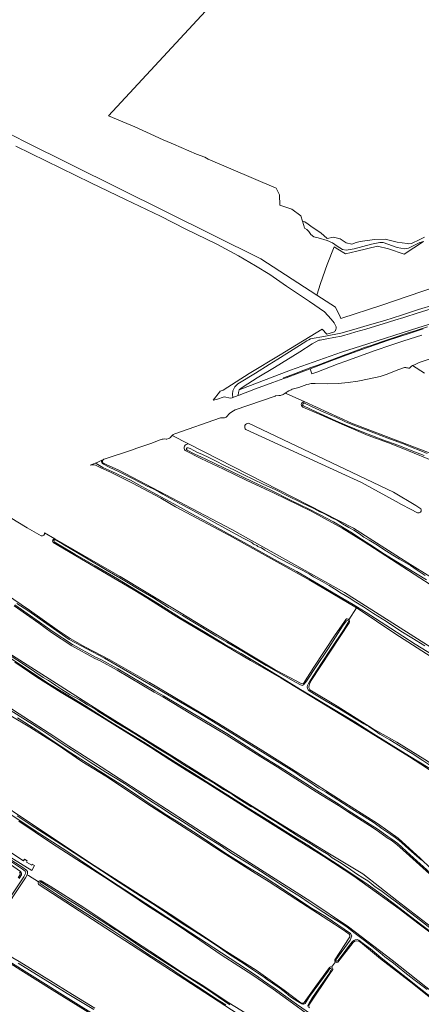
# Model space of a CAD drawing. Header units: metres. Extents: x 149984 to 156489, y 469398 to 478068.
# Tile 837 of 854: x 152143 to 152401, y 475154 to 475786. Entities that reach past the tile are written whole.
import ezdxf

# ---------------------------------------------------------------- set-up
doc = ezdxf.new("R2010")
doc.units = ezdxf.units.M
doc.header["$LTSCALE"] = 0.75
for name, color, linetype, lineweight in [('B-WE-GR-GRAS-GV', 252, 'Continuous', 13), ('B-WE-OG-TERREIN_BEGROEID-GV', 252, 'Continuous', 18), ('B-WE-OG-TERREIN_OEVER-GV', 252, 'Continuous', 18), ('B-WE-OG-WATER-GV', 252, 'Continuous', 18), ('B-WE-OG-WATER_SLOOT-GV', 252, 'Continuous', 18), ('B-WE-OG-WEG-GV', 252, 'Continuous', 18), ('B-WE-VH-GESLOTENVERHARDING_ASFALT-GV', 252, 'Continuous', 18), ('B-WE-VH-GESLOTENVERHARDING_BETON-GV', 252, 'Continuous', 18), ('B-WE-VH-HALFVERHARDING-GV', 252, 'Continuous', 18)]:
    doc.layers.add(name, color=color, linetype=linetype, lineweight=lineweight)

msp = doc.modelspace()

# ---------------------------------------------------------------- linework, layer by layer
at = {"layer": 'B-WE-GR-GRAS-GV', "flags": 128}
for points in [[(152402.228, 475643.782), (152389.753, 475635.641), (152379.831, 475639.16), (152372.688, 475640.748), (152359.415, 475637.685), (152352.05, 475635.985), (152347.312, 475638.919), (152344.945, 475640.384), (152340.425, 475629.025), (152336.144, 475616.864), (152333.714, 475609.371), (152345.7, 475601.589), (152348.663, 475595.437), (152349.14, 475594.446), (152349.827, 475594.668), (152374.951, 475602.795), (152428.779, 475621.169)], [(152406.621, 475600.444), (152398.849, 475598.056), (152389.731, 475595.107), (152383.82, 475593.292), (152376.446, 475590.975), (152371.413, 475589.453), (152365.115, 475587.674), (152358.865, 475585.836), (152354.64, 475584.619), (152351.714, 475583.765), (152349.501, 475583.133), (152344.761, 475582.173), (152340.196, 475581.353), (152335.877, 475580.593), (152335.081, 475580.44), (152330.762, 475578.111), (152322.826, 475572.985), (152306.627, 475563.035), (152295.484, 475556.364), (152286.354, 475550.628), (152284.815, 475549.528), (152284.113, 475548.89), (152283.911, 475548.567), (152316.859, 475561.158), (152349.668, 475572.8), (152366.469, 475578.224), (152394.515, 475587.087), (152435.525, 475599.92)], [(152426.645, 475574.073), (152426.342, 475573.632), (152425.935, 475573.355), (152425.638, 475573.271), (152425.168, 475573.268), (152424.725, 475573.332), (152424.476, 475573.373), (152423.84, 475573.473), (152423.319, 475573.537), (152419.925, 475572.666), (152413.318, 475570.599), (152406.579, 475568.561), (152399.576, 475566.08), (152396.485, 475564.778), (152395.292, 475564.276), (152402.964, 475559.351)], [(152395.292, 475564.276), (152394.51, 475563.775), (152394.162, 475563.492), (152393.752, 475563.047), (152393.448, 475562.753), (152393.198, 475562.609), (152392.864, 475562.535), (152392.554, 475562.547), (152391.932, 475562.684), (152391.394, 475562.83), (152391.003, 475562.894), (152390.11, 475562.883), (152385.833, 475561.447), (152379.022, 475558.757), (152374.455, 475557.285), (152367.455, 475555.792), (152360.011, 475554.221), (152353.911, 475553.256), (152347.482, 475552.732), (152340.408, 475552.581), (152332.636, 475552.612), (152331.471, 475552.627), (152330.108, 475552.617), (152329.146, 475552.52), (152328.524, 475552.358), (152327.293, 475551.967), (152322.128, 475550.221), (152317.935, 475549.02), (152317.172, 475548.713), (152315.789, 475548.064), (152314.764, 475547.425), (152314.019, 475546.939), (152314.009, 475546.931), (152313.959, 475546.234), (152325.939, 475540.847), (152356.028, 475527.316), (152408.151, 475507.34)], [(152402.964, 475559.351), (152395.292, 475564.276)], [(152325.939, 475540.847), (152313.959, 475546.234), (152314.009, 475546.931), (152313.265, 475546.361), (152312.672, 475545.956), (152312.208, 475545.664), (152311.652, 475545.409), (152310.813, 475545.23), (152310.294, 475545.087), (152309.288, 475544.908), (152307.127, 475544.741), (152306.947, 475544.654), (152281.339, 475535.691), (152279.053, 475534.456), (152277.691, 475533.375), (152277.192, 475532.907), (152276.804, 475532.491), (152276.531, 475532.138), (152276.183, 475531.703), (152275.93, 475531.413), (152275.475, 475531.072), (152274.979, 475530.851), (152274.446, 475530.698), (152273.695, 475530.677), (152271.867, 475530.572), (152242.535, 475520.428), (152241.54, 475519.9), (152240.923, 475519.415), (152240.763, 475519.262), (152251.272, 475513.895), (152357.333, 475459.732), (152392.143, 475437.522), (152407.384, 475428.129)], [(152573.039, 475394.432), (152566.999, 475399.036), (152492.297, 475450.308), (152413.035, 475501.13), (152388.004, 475511.399), (152379.72, 475514.545), (152366.734, 475519.367), (152351.217, 475525.877), (152334.728, 475533.219), (152324.81, 475537.599)], [(152289.787, 475527.204), (152382.93, 475482.963), (152397.364, 475474.407), (152400.559, 475472.222)], [(152398.432, 475469.773), (152393.961, 475471.974), (152388.12, 475474.925), (152384.766, 475476.935), (152362.431, 475489.17), (152288.157, 475523.125)], [(152251.272, 475513.895), (152240.763, 475519.262), (152240.588, 475519.094), (152240.149, 475518.602), (152239.699, 475518.045), (152239.147, 475517.604), (152238.455, 475517.281), (152237.461, 475517.005), (152236.966, 475517.031), (152235.915, 475517.072), (152235.092, 475517.039), (152234.455, 475516.922), (152233.154, 475516.532), (152226.995, 475514.098), (152223.339, 475512.919), (152220.703, 475512.068), (152217.528, 475511.044)], [(152217.528, 475511.044), (152215.888, 475510.41), (152197.218, 475504.188)], [(152582.637, 475273.252), (152549.387, 475320.483), (152542.931, 475329.325), (152526.23, 475345.111), (152443.011, 475400.22), (152363.41, 475451.432), (152349.911, 475459.782), (152330.011, 475470.775), (152306.419, 475482.331), (152288.415, 475490.646), (152273.788, 475497.709), (152259.273, 475504.546), (152249.162, 475509.58)], [(152196.27, 475501.734), (152198.498, 475500.662), (152206.602, 475497.042), (152279.077, 475458.947), (152351.581, 475418.589), (152462.911, 475347.895), (152517.741, 475305.589), (152536.111, 475287.359), (152629.906, 475167.122), (152685.571, 475092.253), (152698.792, 475108.256), (152700.058, 475109.714), (152696.681, 475114.175), (152694.583, 475114.235), (152585.66, 475268.959)], [(152156.662, 475454.916), (152147.563, 475459.981), (152136.779, 475466.699), (152125.43, 475475.775)], [(152165.406, 475453.036), (152158.773, 475456.868)], [(152509, 475222.163), (152494.697, 475235.762), (152463.741, 475260.5), (152452.865, 475269.382), (152439.385, 475279.897), (152426.081, 475290.485), (152418.392, 475296.49), (152400.637, 475308.39), (152393.201, 475312.995), (152354.071, 475337.229), (152310.807, 475363.484), (152291.19, 475374.87), (152269.016, 475387.838), (152243.873, 475402.954), (152224.505, 475415.158), (152216.752, 475419.779), (152205.969, 475426.141), (152164.355, 475450.693)], [(152133.763, 475417.72), (152149.178, 475407.124), (152167.014, 475394.5), (152175.357, 475388.958), (152184.664, 475383.658), (152200.759, 475375.372), (152226.184, 475360.667), (152241.358, 475351.787), (152270.628, 475334.532), (152298.97, 475316.859), (152323.349, 475301.709), (152347.55, 475286.091), (152372.71, 475270.158), (152385.953, 475260.897), (152400.373, 475247.8), (152407.044, 475241.432), (152415.549, 475233.956), (152421.666, 475228.139), (152458.978, 475196.206), (152466.867, 475189.749)], [(152420.804, 475224.761), (152393.211, 475249.557), (152385.133, 475256.666), (152381.464, 475259.529), (152378.933, 475261.149), (152371.956, 475266.139), (152367.532, 475268.947), (152353.333, 475277.887), (152347.682, 475281.704), (152333.223, 475290.61), (152312.613, 475303.826), (152308.268, 475306.64), (152297.778, 475313.004), (152275.469, 475327.209), (152252.689, 475340.716), (152234.717, 475351.556), (152229.236, 475354.582), (152205.445, 475368.688), (152194.558, 475374.699), (152191.197, 475376.225), (152176.367, 475384.354), (152163.228, 475392.939), (152155.097, 475398.883), (152139.212, 475409.978)], [(152426.848, 475297.381), (152436.57, 475309.375), (152447.215, 475325.119), (152455.384, 475335.644), (152456.962, 475337.43), (152461.231, 475343.366), (152454.024, 475347.875), (152440.91, 475356.36), (152412.554, 475373.771), (152383.878, 475392.291), (152360.3, 475407.986), (152359.245, 475408.643), (152354.197, 475401.048), (152354.598, 475400.667), (152354.806, 475400.236), (152354.8, 475399.645), (152354.51, 475399.162)], [(152354.51, 475399.162), (152330.161, 475362.059), (152329.045, 475359.697)], [(152122.779, 475387.773), (152142.913, 475375.022), (152197.681, 475340.229), (152240.676, 475313.639), (152278.512, 475289.826), (152310.394, 475270.115), (152340.821, 475251.329), (152363.31, 475237.835), (152385.139, 475220.77), (152415.83, 475197.222), (152445.464, 475173.806), (152458.825, 475163.488), (152469.144, 475154.492), (152513.065, 475115.863)], [(152484.158, 475136.812), (152458.626, 475160.227), (152435.21, 475178.087), (152429.583, 475182.595), (152417.402, 475191.729), (152409.682, 475197.968), (152399.54, 475205.614), (152386.615, 475215.556), (152372.088, 475226.018), (152357.488, 475236.484), (152338.29, 475249.088), (152319.058, 475261.033), (152290.616, 475278.76), (152263.078, 475296.368), (152249.885, 475304.586), (152239.285, 475311.203), (152227.012, 475318.929), (152217.505, 475325.047), (152205.679, 475332.321), (152197.184, 475337.544), (152180.574, 475347.738), (152169.557, 475354.317), (152153.882, 475364.217), (152139.819, 475373.807)], [(152329.204, 475356.066), (152346.799, 475345.482), (152369.424, 475331.323), (152385.03, 475322.489), (152403.122, 475311.221), (152412.091, 475305.483), (152425.037, 475296.673)], [(152142.581, 475340.541), (152164.782, 475326.2), (152174.45, 475319.955), (152191.529, 475308.923), (152267.465, 475259.71), (152329.906, 475220.155), (152354.116, 475204.016), (152382.029, 475182.452), (152414.044, 475157.317), (152428.86, 475145.94)], [(152189.628, 475147.48), (152163.767, 475163.37), (152143.598, 475176.103), (152118.718, 475191.633), (152089.743, 475209.931), (152080.758, 475216.37), (152055.246, 475234.017), (152029.88, 475252.033), (152006.765, 475267.267), (151992.491, 475277.128), (151981.99, 475284.115), (151953.524, 475303.36), (151928.833, 475319.103), (151904.438, 475335.279)], [(152103.005, 475274.156), (152145.24, 475246.375), (152146.039, 475247.269), (152147.556, 475246.176), (152147.257, 475245.415), (152150.56, 475243.581), (152150.928, 475244.093), (152152.449, 475243.2), (152150.73, 475240.091), (152135.979, 475249.12)], [(152326.962, 475148.515), (152318.098, 475154.951), (152305.786, 475163.996), (152292.596, 475172.79), (152283.588, 475178.592), (152272.364, 475185.966), (152258.509, 475195.372), (152241.452, 475206.849), (152224.23, 475217.877), (152214.807, 475224.193), (152197.335, 475235.788), (152182.613, 475245.285), (152163.247, 475257.594), (152142.342, 475271.642)], [(152137.815, 475246.522), (152144.801, 475242.035), (152147.169, 475240.23), (152147.85, 475239.368), (152147.913, 475238.291), (152147.566, 475237.277), (152148.398, 475236.762), (152154.851, 475232.764)], [(152154.851, 475232.764), (152148.398, 475236.762), (152147.566, 475237.277), (152146.618, 475235.462), (152138.778, 475223.858), (152124.951, 475202.211), (152121.883, 475197.1), (152121.459, 475195.861), (152121.553, 475195.389), (152123.463, 475193.719), (152138.516, 475184.113), (152142.57, 475181.593), (152164.401, 475168.106), (152173.884, 475162.111), (152191.077, 475151.806)], [(152557.455, 474937.932), (152550.36, 474945.877), (152515.735, 474979.819), (152452.885, 475033.241), (152400.718, 475070.85), (152383.565, 475082.152), (152358.242, 475098.503), (152333.863, 475114.893), (152155.332, 475230.911)], [(152156.707, 475233.35), (152162.527, 475230.087), (152183.987, 475216.366), (152211.745, 475198.003), (152231.362, 475185.171), (152249.393, 475173.145), (152259.379, 475166.836), (152277.125, 475155.138), (152302.023, 475139.834)], [(152356.987, 475193.886), (152347.278, 475181.333)], [(152425.402, 475144.005), (152413.36, 475152.909), (152395.998, 475166.844), (152374.707, 475183.467), (152361.852, 475194.031)], [(152345.829, 475181.34), (152343.226, 475177.992)], [(152343.982, 475176.477), (152342.177, 475173.742), (152328.932, 475154.178)]]:
    msp.add_lwpolyline(points, dxfattribs=at)
at = {"layer": 'B-WE-GR-GRAS-GV'}
for points in [[(152324.81, 475537.599, -0.9530797), (152325.939, 475540.847)], [(152288.157, 475523.125, -0.6846761), (152289.787, 475527.204)], [(152249.162, 475509.58, -0.6868808), (152251.272, 475513.895)], [(152196.744, 475503.963, 0.3980359), (152196.27, 475501.734)], [(152197.218, 475504.188, 0.0785951), (152196.744, 475503.963)], [(152400.559, 475472.222, -0.7583015), (152398.432, 475469.773)], [(152158.773, 475456.868, -0.5949634), (152156.662, 475454.916)], [(152164.355, 475450.693, -0.6469064), (152165.406, 475453.036)], [(152329.045, 475359.697, 0.2602303), (152329.204, 475356.066)], [(152155.332, 475230.911, -0.3943967), (152154.851, 475232.764)], [(152154.851, 475232.764, -0.384786), (152156.707, 475233.35)], [(152361.852, 475194.031, 0.3763891), (152356.987, 475193.886)], [(152347.278, 475181.333, -0.3167893), (152345.829, 475181.34)], [(152343.226, 475177.992, -0.3336037), (152343.982, 475176.477)], [(152328.932, 475154.178, 0.3842768), (152329.022, 475151.846)]]:
    msp.add_lwpolyline(points, format="xyb", dxfattribs=at)
at = {"layer": 'B-WE-OG-TERREIN_BEGROEID-GV', "flags": 128}
for points in [[(152428.779, 475621.169), (152374.951, 475602.795), (152349.827, 475594.668), (152349.14, 475594.446), (152348.663, 475595.437), (152345.7, 475601.589), (152333.714, 475609.371), (152297.86, 475632.65), (152145.41, 475708.217), (152125.566, 475718.536)], [(152140.4, 475705.02), (152188.62, 475681.55), (152210.79, 475670.9), (152233.36, 475660.01), (152249.51, 475651.69), (152269.39, 475642.14), (152283.46, 475634.71), (152294.44, 475628.28), (152303.51, 475622.64), (152314.15, 475615.18), (152328.96, 475605.29), (152338.66, 475598.72), (152342.87, 475594.01), (152344.96, 475591.68), (152346.05, 475589.14), (152346.1, 475588.5), (152346.06, 475587.9), (152345.91, 475587.51), (152345.63, 475586.57), (152345.38, 475586.23), (152345.01, 475585.92), (152344.4, 475585.66), (152340.107, 475584.31), (152337.261, 475587.523), (152312.936, 475572.77), (152310.141, 475571.075), (152290.163, 475559.087), (152273.514, 475548.365), (152271.626, 475547.723), (152271.29, 475547.024), (152267.172, 475541.997), (152269.203, 475542.396), (152274.138, 475544.139), (152278.225, 475543.222), (152279.312, 475543.564), (152279.778, 475543.732), (152279.653, 475545.866), (152279.84, 475548.067), (152280.367, 475549.296), (152281.081, 475550.466), (152281.678, 475551.133), (152283.001, 475552.456), (152284.019, 475553.228), (152294.237, 475559.408), (152303.11, 475564.98), (152308.751, 475568.351), (152316.184, 475572.916), (152327.4, 475580.05), (152328.57, 475580.729), (152329.671, 475581.261), (152330.73, 475581.595), (152332.126, 475581.867), (152333.223, 475582.066), (152335.646, 475582.476), (152339.286, 475583.154), (152339.354, 475583.168), (152349.177, 475585.097), (152357.475, 475587.38), (152366.008, 475589.826), (152377.444, 475593.209), (152388.071, 475596.603), (152399.121, 475600.103), (152409.187, 475603.263)]]:
    msp.add_lwpolyline(points, dxfattribs=at)
at = {"layer": 'B-WE-OG-TERREIN_OEVER-GV', "flags": 128}
for points in [[(152402.97, 475646.53), (152398.66, 475644.54), (152395.83, 475643.15), (152394.49, 475642.58), (152392.72, 475642.32), (152391.73, 475642.479), (152385.397, 475643.319), (152377.61, 475645.328), (152370.912, 475645.161), (152366.119, 475644.476), (152361.534, 475643.821), (152359.022, 475643.151), (152356.259, 475642.23), (152352.574, 475643.068), (152348.807, 475645.58), (152344.536, 475646.584), (152340.434, 475645.815), (152336.36, 475649.51), (152331.39, 475652.67), (152329.85, 475653.74), (152328.26, 475654.88), (152325.93, 475656.39), (152324.487, 475656.82), (152325.285, 475654.052), (152325.786, 475652.317), (152327.283, 475651.542), (152328.613, 475650.216), (152329.849, 475648.333), (152331.809, 475646.915), (152334.49, 475646.108), (152340.406, 475644.4), (152343.881, 475642.916), (152346.743, 475640.934), (152350.312, 475638.788), (152352.65, 475638.303), (152357.716, 475639.19), (152368.958, 475642.066), (152374.275, 475643.218), (152376.453, 475643.171), (152385.255, 475639.961), (152390.073, 475639.217), (152392.681, 475639.626), (152396.972, 475641.744), (152399.88, 475643.232), (152402.228, 475643.782)], [(152325.896, 475540.016), (152330.389, 475537.899), (152338.228, 475534.294), (152346.353, 475530.825), (152352.063, 475528.16), (152357.855, 475525.793), (152365.346, 475522.874), (152370.4, 475520.971), (152379.331, 475517.647), (152385.785, 475515.301), (152390.585, 475513.561), (152392.746, 475512.553), (152394.014, 475511.956), (152400.447, 475509.498), (152404.523, 475507.791)], [(152578.465, 475394.49), (152577.346, 475395.624), (152567.563, 475402.961), (152525.891, 475431.801), (152487.791, 475458.127), (152439.24, 475489.48), (152425.217, 475498.344), (152408.151, 475507.34), (152356.028, 475527.316), (152325.939, 475540.847)], [(152324.81, 475537.599), (152334.728, 475533.219), (152351.217, 475525.877), (152366.734, 475519.367), (152379.72, 475514.545), (152388.004, 475511.399), (152413.035, 475501.13), (152492.297, 475450.308), (152566.999, 475399.036), (152573.039, 475394.432)], [(152402.753, 475506.371), (152397.145, 475508.591), (152385.801, 475513.123), (152376.174, 475516.603), (152362.763, 475521.742), (152353.518, 475525.485), (152346.041, 475528.822), (152333.343, 475534.57), (152325.095, 475538.271)], [(152249.162, 475509.58), (152259.273, 475504.546), (152273.788, 475497.709), (152288.415, 475490.646)], [(152404.293, 475426.701), (152391.067, 475434.637), (152382.808, 475439.648), (152377.169, 475443.193), (152367.818, 475449.321), (152362.502, 475452.759), (152355.549, 475457.207), (152350.318, 475460.475), (152344.518, 475463.829), (152335.803, 475468.482), (152328.279, 475472.32), (152317.775, 475477.362), (152303.741, 475484.392), (152292.602, 475489.659), (152278.85, 475496.119), (152268.531, 475501.211), (152262.012, 475504.387), (152257.382, 475506.509), (152255.336, 475507.402), (152250.337, 475509.879)], [(152251.032, 475511.49), (152252.347, 475510.869), (152254.649, 475509.582), (152256.604, 475508.706), (152260.283, 475507.107), (152264.325, 475505.184), (152268.981, 475502.881), (152273.967, 475500.295), (152277.179, 475498.73), (152281.27, 475496.833), (152286.85, 475494.15), (152293.026, 475491.136), (152299.21, 475488.045), (152307.32, 475484.35), (152314.435, 475480.818), (152324.133, 475476.185), (152331.914, 475472.481), (152335.747, 475470.417), (152337.796, 475469.371), (152339.145, 475468.727), (152343.47, 475466.537), (152347.049, 475464.686), (152350.183, 475462.656), (152354.242, 475460.356), (152357.508, 475458.573), (152361.111, 475456.177), (152364.03, 475454.148), (152367.315, 475452.15), (152372.739, 475448.816), (152376.146, 475446.466), (152382.572, 475442.556), (152386.773, 475439.936), (152393.961, 475435.808), (152398.181, 475432.967), (152403.409, 475429.523)], [(152587.152, 475274.902), (152556.712, 475318.02), (152550.108, 475326.463), (152542.996, 475334.652), (152531.938, 475344.794), (152524.495, 475350.989), (152457.721, 475394.427), (152441.411, 475405.751), (152428.34, 475414.487), (152407.384, 475428.129), (152392.143, 475437.522), (152357.333, 475459.732), (152251.272, 475513.895)], [(152191.408, 475501.562), (152188.04, 475500.35)], [(152196.744, 475503.963), (152195.605, 475503.421)], [(152685.571, 475092.253), (152629.906, 475167.122), (152536.111, 475287.359), (152517.741, 475305.589), (152462.911, 475347.895), (152351.581, 475418.589), (152279.077, 475458.947), (152206.602, 475497.042), (152198.498, 475500.662), (152196.27, 475501.734)], [(152191.61, 475500.233), (152194.481, 475498.875), (152201.111, 475495.727), (152215.412, 475488.719), (152233.503, 475479.15), (152243.012, 475473.551), (152277.672, 475455.163), (152328.736, 475426.587), (152358.238, 475409.39), (152359.245, 475408.643), (152360.3, 475407.986), (152383.878, 475392.291), (152412.554, 475373.771)], [(152412.394, 475375.908), (152396.857, 475385.302), (152381.152, 475395.553), (152365.476, 475405.631), (152357.018, 475410.916), (152347.856, 475416.263), (152334.88, 475423.969), (152320.869, 475432.028), (152308.51, 475438.73), (152286.966, 475450.676), (152275.618, 475456.87), (152264.143, 475463.161), (152253.448, 475469.069), (152244.243, 475474.065), (152236.252, 475478.47), (152228.41, 475482.697), (152221.383, 475486.672), (152214.131, 475490.552), (152208.965, 475493.04), (152201.992, 475496.139), (152196.317, 475498.781), (152192.049, 475501.265)], [(152196.605, 475500.834), (152200.395, 475499.024), (152206.358, 475496.295), (152214.095, 475492.347), (152221.502, 475488.582), (152224.751, 475486.892), (152228.139, 475485.242), (152232.187, 475483.066), (152234.878, 475481.551), (152237.837, 475479.91), (152247.143, 475474.87), (152254.422, 475470.865)], [(152288.415, 475490.646), (152306.419, 475482.331), (152330.011, 475470.775), (152349.911, 475459.782), (152363.41, 475451.432), (152443.011, 475400.22), (152526.23, 475345.111), (152542.931, 475329.325), (152549.387, 475320.483), (152582.637, 475273.252)], [(152254.422, 475470.865), (152264.511, 475465.398), (152276.542, 475458.685), (152286.915, 475453.237), (152291.517, 475450.862), (152292.237, 475450.404), (152292.428, 475450.204), (152292.891, 475449.747), (152293.155, 475449.555), (152293.537, 475449.339), (152293.875, 475449.206), (152294.212, 475449.123), (152294.791, 475448.964), (152295.089, 475448.764), (152295.436, 475448.457), (152295.569, 475448.323), (152295.842, 475448.132), (152296.264, 475447.915), (152298.136, 475447.179), (152300.371, 475445.812), (152304.8, 475443.227), (152309.8, 475440.4), (152316.896, 475436.729), (152320.548, 475434.859), (152324.274, 475432.824), (152328.957, 475430.199), (152331.634, 475428.656), (152337.107, 475425.512), (152341.685, 475422.935), (152345.087, 475420.868), (152349.451, 475418.037), (152354.432, 475415.095), (152358.865, 475412.385), (152363.7, 475409.366), (152370.247, 475405.079), (152378.508, 475399.857), (152387.653, 475393.759), (152394.74, 475389.424), (152403.09, 475384.235)], [(152407.305, 475304.906), (152398.277, 475310.562), (152387.77, 475316.818), (152378.159, 475322.879), (152368.511, 475328.948), (152358.115, 475335.46), (152346.587, 475342.432), (152329.37, 475352.675), (152323.292, 475356.232), (152311.425, 475363.52), (152298.974, 475370.974), (152285.145, 475379.349), (152274.498, 475385.396), (152261.831, 475393.024), (152246.255, 475402.27), (152232.614, 475410.789), (152221.143, 475417.903), (152205.723, 475427.201), (152191.43, 475435.604), (152178.278, 475443.23), (152169.309, 475448.522), (152164.91, 475451.138)], [(152323.705, 475360.03), (152308.754, 475367.933), (152306.908, 475368.908), (152261.268, 475396.293), (152246.555, 475405.164), (152224.029, 475418.746), (152207.293, 475428.837), (152165.406, 475453.036)], [(152165.579, 475452.32), (152170.475, 475449.478), (152184.776, 475441.187), (152198.954, 475432.706), (152207.101, 475427.889), (152211.406, 475425.373), (152219.499, 475420.403), (152228.763, 475415.076), (152238.547, 475408.9), (152247.37, 475403.724), (152254.182, 475399.787), (152260.531, 475395.94), (152268.848, 475390.808), (152275.937, 475386.593), (152285.553, 475380.979), (152293.748, 475376.24), (152301.104, 475371.735), (152310.604, 475366.221), (152318.523, 475361.768), (152322.859, 475359.398), (152324.228, 475358.916)], [(152164.355, 475450.693), (152205.969, 475426.141), (152216.752, 475419.779), (152224.505, 475415.158), (152243.873, 475402.954), (152269.016, 475387.838), (152291.19, 475374.87), (152310.807, 475363.484), (152354.071, 475337.229), (152393.201, 475312.995), (152400.637, 475308.39), (152418.392, 475296.49), (152426.081, 475290.485), (152439.385, 475279.897), (152452.865, 475269.382), (152463.741, 475260.5), (152494.697, 475235.762), (152509, 475222.163)], [(152466.867, 475189.749), (152458.978, 475196.206), (152421.666, 475228.139), (152415.549, 475233.956), (152407.044, 475241.432), (152400.373, 475247.8), (152385.953, 475260.897), (152372.71, 475270.158), (152347.55, 475286.091), (152323.349, 475301.709), (152298.97, 475316.859), (152270.628, 475334.532), (152241.358, 475351.787), (152226.184, 475360.667), (152200.759, 475375.372), (152184.664, 475383.658), (152175.357, 475388.958), (152167.014, 475394.5), (152149.178, 475407.124), (152133.763, 475417.72)], [(152139.212, 475409.978), (152155.097, 475398.883), (152163.228, 475392.939), (152176.367, 475384.354), (152191.197, 475376.225), (152194.558, 475374.699), (152205.445, 475368.688), (152229.236, 475354.582), (152234.717, 475351.556), (152252.689, 475340.716), (152275.469, 475327.209), (152297.778, 475313.004), (152308.268, 475306.64), (152312.613, 475303.826), (152333.223, 475290.61), (152347.682, 475281.704), (152353.333, 475277.887), (152367.532, 475268.947), (152371.956, 475266.139), (152378.933, 475261.149), (152381.464, 475259.529), (152385.133, 475256.666), (152393.211, 475249.557), (152420.804, 475224.761)], [(152421.369, 475225.396), (152393.775, 475250.192), (152385.676, 475257.321), (152381.956, 475260.223), (152379.409, 475261.853), (152372.431, 475266.843), (152367.986, 475269.666), (152353.798, 475278.599), (152348.143, 475282.419), (152333.675, 475291.33), (152313.073, 475304.541), (152308.72, 475307.36), (152298.226, 475313.726), (152275.914, 475327.933), (152253.125, 475341.445), (152235.142, 475352.292), (152229.658, 475355.32), (152205.868, 475369.426), (152194.939, 475375.459), (152191.578, 475376.986), (152176.804, 475385.084), (152163.712, 475393.639), (152155.591, 475399.574), (152139.698, 475410.676)], [(152141.097, 475411.46), (152148.163, 475406.927), (152174.683, 475388.294), (152197.305, 475376.387), (152258.424, 475341.066), (152320.273, 475302.67), (152323.497, 475300.431), (152328.554, 475297.2), (152334.888, 475292.924), (152339.412, 475290.325), (152344.325, 475287.413), (152350.858, 475283.151), (152356.216, 475279.706), (152364.073, 475274.823), (152370.499, 475270.666), (152375.584, 475267.039), (152381.369, 475263.085), (152383.963, 475261.304), (152386.589, 475259.277), (152390.424, 475255.986), (152396.501, 475250.534), (152400.995, 475246.618)], [(152329.045, 475359.697), (152330.161, 475362.059), (152354.51, 475399.162), (152354.8, 475399.645), (152354.806, 475400.236), (152354.598, 475400.667), (152354.197, 475401.048), (152353.787, 475401.39), (152353.272, 475401.534), (152352.711, 475401.523), (152352.289, 475401.145), (152351.028, 475399.277), (152345.438, 475391.413), (152331.771, 475370.527), (152325.096, 475360.171)], [(152325.27, 475359.29), (152327.091, 475361.521), (152327.915, 475362.793), (152332.952, 475370.363), (152341.289, 475382.849), (152350.205, 475396.829), (152352.774, 475400.374)], [(152353.902, 475399.312), (152351.2, 475395.008), (152343.037, 475382.627), (152337.21, 475373.858), (152331.155, 475364.667), (152328.932, 475361.237), (152328.138, 475359.773), (152327.687, 475358.804)], [(152513.065, 475115.863), (152469.144, 475154.492), (152458.825, 475163.488), (152445.464, 475173.806), (152415.83, 475197.222), (152385.139, 475220.77), (152363.31, 475237.835), (152340.821, 475251.329), (152310.394, 475270.115), (152278.512, 475289.826), (152240.676, 475313.639), (152197.681, 475340.229), (152142.913, 475375.022), (152122.779, 475387.773)], [(152409.146, 475199.083), (152396.772, 475208.508), (152384.403, 475217.829), (152376.486, 475223.775), (152366.735, 475230.802), (152354.935, 475238.889), (152346.707, 475244.196), (152338.47, 475249.535), (152327.911, 475256.395), (152315.819, 475263.748), (152302.195, 475272.419), (152289.972, 475279.954), (152276.648, 475288.411), (152265.063, 475295.661), (152254.191, 475302.472), (152244.933, 475308.271), (152232.652, 475316.029), (152222.636, 475322.375), (152213.395, 475328.11), (152200.151, 475336.169), (152185.231, 475345.617), (152174.759, 475352.038), (152161.02, 475360.339), (152147.937, 475369.191), (152135.242, 475377.399)], [(152135.375, 475378.914), (152147.199, 475371.253), (152157.891, 475364.007), (152161.379, 475361.976), (152163.183, 475360.706), (152166.037, 475358.775), (152169.88, 475356.209), (152175.096, 475353.087), (152181.008, 475349.742), (152186.493, 475346.394), (152191.805, 475343.327), (152193.72, 475341.941), (152198.536, 475338.968), (152204.988, 475334.932), (152211.178, 475331.326), (152217.279, 475327.487), (152223.57, 475323.548), (152230.308, 475319.311), (152238.768, 475314.144), (152247.753, 475308.314), (152256.529, 475303.019), (152262.528, 475299.186), (152268.072, 475295.854), (152273.762, 475292.067), (152279.545, 475288.8), (152282.535, 475286.807), (152287.196, 475283.726), (152291.381, 475281.167), (152293.35, 475280.21), (152297.279, 475277.818), (152302.954, 475274.122), (152307.163, 475271.431), (152313.909, 475267.285), (152321.803, 475262.03), (152328.064, 475258.283), (152336.218, 475253.141), (152340.996, 475250.274), (152342.255, 475249.188), (152343.597, 475248.299), (152348.389, 475245.395), (152353.845, 475241.803), (152359.205, 475237.935), (152363.356, 475235.31), (152366.561, 475233.531), (152368.718, 475231.789), (152371.228, 475229.559), (152374.798, 475227.197), (152379.154, 475224.126), (152385.723, 475219.097), (152393.807, 475212.916), (152400.257, 475207.903), (152407.287, 475202.652)], [(152139.819, 475373.807), (152153.882, 475364.217), (152169.557, 475354.317), (152180.574, 475347.738), (152197.184, 475337.544), (152205.679, 475332.321), (152217.505, 475325.047), (152227.012, 475318.929), (152239.285, 475311.203), (152249.885, 475304.586), (152263.078, 475296.368), (152290.616, 475278.76), (152319.058, 475261.033), (152338.29, 475249.088), (152357.488, 475236.484), (152372.088, 475226.018), (152386.615, 475215.556), (152399.54, 475205.614), (152409.682, 475197.968), (152417.402, 475191.729), (152429.583, 475182.595), (152435.21, 475178.087), (152458.626, 475160.227), (152484.158, 475136.812)], [(152428.86, 475145.94), (152414.044, 475157.317), (152382.029, 475182.452), (152354.116, 475204.016), (152329.906, 475220.155), (152267.465, 475259.71), (152191.529, 475308.923), (152174.45, 475319.955), (152164.782, 475326.2), (152142.581, 475340.541), (152126.15, 475351.046), (152106.89, 475363.36)], [(152105.346, 475360.165), (152109.249, 475357.69), (152115.34, 475353.582), (152123.179, 475348.266), (152137.174, 475339.43), (152149.424, 475332.058), (152166.979, 475320.932), (152182.759, 475310.113), (152198.106, 475300.669), (152227.524, 475281.105), (152257.413, 475261.828), (152272.855, 475251.783), (152292.369, 475239.489), (152303.153, 475232.744), (152320.202, 475221.633), (152344.994, 475205.666), (152352.068, 475200.894), (152354.466, 475199.118)], [(152328.716, 475355.426), (152332.197, 475353.32), (152339.833, 475348.823), (152347.846, 475343.994), (152355.142, 475339.469), (152363.906, 475334.271), (152365.847, 475333.174), (152366.827, 475332.675), (152367.61, 475332.135), (152368.425, 475331.571), (152370.616, 475330.134), (152374.272, 475327.586), (152380.591, 475323.954), (152389.001, 475318.844), (152395.081, 475315.279), (152401.916, 475310.695), (152408.266, 475306.469), (152416.88, 475300.731), (152422.636, 475296.795), (152424.844, 475295.416)], [(152425.037, 475296.673), (152412.091, 475305.483), (152403.122, 475311.221), (152385.03, 475322.489), (152369.424, 475331.323), (152346.799, 475345.482), (152329.204, 475356.066)], [(152330.41, 475147.65), (152320.685, 475154.211), (152306.87, 475164.128), (152299.558, 475169.339), (152295.365, 475172.215), (152287.95, 475177.087), (152237.337, 475210.159), (152196.988, 475236.353), (152173.043, 475252.493), (152152.802, 475265.59), (152120.92, 475286.756), (152101.076, 475299.721), (152096.313, 475303.425), (152087.465, 475308.756), (152082.646, 475311.935), (152067.902, 475321.661), (152065.012, 475323.227), (152062.002, 475325.144), (152054.323, 475330.048), (152050.223, 475332.287), (152046.041, 475334.763), (152040.92, 475338.59), (152031.821, 475347.28)], [(152323.508, 475155.177), (152312.766, 475163.269), (152294.778, 475176.177), (152275.722, 475188.144), (152239.502, 475212.069), (152187.639, 475245.234), (152088.684, 475311.116), (152072.17, 475321.933), (152058.681, 475330.218), (152054.068, 475333.006), (152050.267, 475335.691), (152039.874, 475344.228), (152036.023, 475347.58), (152034.86, 475348.592), (152033.09, 475349.179)], [(152137.389, 475342.631), (152146.482, 475336.737), (152151.173, 475334.085), (152157.04, 475330.199), (152164.7, 475324.964), (152170.838, 475320.961), (152178.382, 475316.002), (152188.102, 475309.702), (152198.261, 475303.161), (152210.104, 475295.818), (152219.082, 475289.916), (152226.459, 475285.104), (152232.84, 475281.011), (152242.207, 475274.831), (152244.43, 475273.458), (152252.791, 475268.109), (152260.342, 475263.268), (152268.625, 475258.06), (152272.437, 475255.597), (152279.201, 475251.011), (152289.335, 475244.855), (152297.453, 475239.702), (152306.127, 475234.184), (152310.559, 475231.165), (152317.685, 475226.616), (152323.284, 475223.074), (152328.151, 475219.784), (152332.684, 475216.836), (152338.334, 475213.067), (152341.967, 475210.789), (152346.618, 475208.038), (152349.367, 475206.257), (152353.133, 475203.592), (152358.429, 475199.645), (152364.261, 475195.224), (152369.003, 475191.458), (152374.325, 475187.26), (152377.459, 475184.67), (152382.94, 475180.604), (152390.245, 475174.638), (152396.083, 475170.195), (152398.548, 475168.28), (152404.514, 475163.6)], [(152356.607, 475194.466), (152355.438, 475192.945), (152349.382, 475184.922), (152347.202, 475182.01), (152346.684, 475181.839), (152345.966, 475182.298), (152346.032, 475182.755), (152355.116, 475195.357), (152356.183, 475198.046), (152355.39, 475199.633), (152339.647, 475210.349), (152330.359, 475215.981), (152323.553, 475220.427), (152312.219, 475227.854), (152300.481, 475235.631), (152288.286, 475242.926), (152276.384, 475250.384), (152268.074, 475255.906), (152256.757, 475263.411), (152243.327, 475271.984), (152236.389, 475276.323), (152209.467, 475294.182), (152175.674, 475315.704), (152153.887, 475330.256), (152141.493, 475337.976)], [(152141.288, 475275.169), (152150.22, 475269.23), (152160.827, 475262.282), (152172.334, 475254.987), (152183.308, 475247.68), (152195.601, 475239.815), (152207.636, 475231.984), (152220.86, 475223.407), (152230.12, 475217.654), (152238.077, 475212.297), (152247.219, 475206.157), (152255.14, 475201.111), (152262.84, 475196.117), (152271.746, 475190.113), (152277.07, 475186.656), (152287.139, 475180.078), (152293.145, 475176.053), (152300.026, 475171.309), (152302.092, 475169.807), (152305.363, 475167.725), (152310.052, 475164.438), (152313.923, 475161.439), (152316.877, 475158.981), (152321.547, 475155.936), (152324.134, 475154.464)], [(152142.342, 475271.642), (152163.247, 475257.594), (152182.613, 475245.285), (152197.335, 475235.788), (152214.807, 475224.193), (152224.23, 475217.877), (152241.452, 475206.849), (152258.509, 475195.372), (152272.364, 475185.966), (152283.588, 475178.592), (152292.596, 475172.79), (152305.786, 475163.996), (152318.098, 475154.951), (152326.962, 475148.515)], [(152142.584, 475234.892), (152143.953, 475237.391), (152143.972, 475238.231), (152143.807, 475238.76), (152143.333, 475239.49), (152137.047, 475243.949)], [(152137.55, 475245.73), (152144.676, 475240.927), (152146.37, 475239.559), (152146.668, 475239.024), (152146.697, 475238.519), (152145.568, 475236.052), (152137.776, 475224.517)], [(152138.778, 475223.858), (152146.618, 475235.462), (152147.566, 475237.277), (152147.913, 475238.291), (152147.85, 475239.368), (152147.169, 475240.23), (152144.801, 475242.035), (152137.815, 475246.522)], [(152142.786, 475238.964), (152143.127, 475238.44), (152143.225, 475238.126), (152143.212, 475237.589), (152141.944, 475235.274)], [(152155.332, 475230.911), (152333.863, 475114.893), (152358.242, 475098.503), (152383.565, 475082.152), (152400.718, 475070.85), (152452.885, 475033.241), (152515.735, 474979.819), (152550.36, 474945.877), (152557.455, 474937.932), (152557.916, 474939.066), (152558.731, 474938.212)], [(152275.218, 475153.808), (152269.713, 475157.263), (152260.06, 475163.683), (152249.152, 475170.773), (152236.496, 475179.311), (152225.662, 475186.196), (152214.16, 475193.845), (152202.683, 475201.622), (152189.052, 475210.309), (152177.799, 475217.378), (152168.11, 475223.555), (152155.922, 475231.786)], [(152156.386, 475232.862), (152158.849, 475231.344), (152165.478, 475227.036), (152173.192, 475221.871), (152179.027, 475218.164), (152186.104, 475213.831), (152195.155, 475207.932), (152204.404, 475202.086), (152206.409, 475200.852), (152220.768, 475191.157), (152262.913, 475164.019), (152277.818, 475153.935)], [(152302.023, 475139.834), (152277.125, 475155.138), (152259.379, 475166.836), (152249.393, 475173.145), (152231.362, 475185.171), (152211.745, 475198.003), (152183.987, 475216.366), (152162.527, 475230.087), (152156.707, 475233.35)], [(152251.793, 475109.492), (152175.487, 475157.011), (152111.67, 475196.804)], [(152354.438, 475196.904), (152345.346, 475182.693)], [(152347.278, 475181.333), (152356.987, 475193.886)], [(152416.666, 475151.428), (152408.189, 475157.924), (152399.455, 475164.786), (152391.106, 475171.389), (152381.327, 475179.052), (152375.027, 475184.059), (152368.117, 475189.713), (152363.451, 475193.231), (152360.628, 475195.358)], [(152361.852, 475194.031), (152374.707, 475183.467), (152395.998, 475166.844), (152413.36, 475152.909), (152425.402, 475144.005)], [(152118.718, 475191.633), (152143.598, 475176.103), (152163.767, 475163.37), (152189.628, 475147.48)], [(152141.938, 475180.573), (152163.765, 475167.088), (152173.255, 475161.089), (152190.436, 475150.79)], [(152191.077, 475151.806), (152173.884, 475162.111), (152164.401, 475168.106), (152142.57, 475181.593)], [(152341.806, 475177.896), (152333.046, 475165.879), (152325.586, 475155.263)], [(152326.197, 475154.778), (152327.608, 475156.903), (152328.931, 475159.284), (152340.965, 475175.516), (152342.062, 475177.088)], [(152343.045, 475176.308), (152341.351, 475173.568), (152334.781, 475164.16), (152330.952, 475158.476), (152328.495, 475154.565), (152327.809, 475152.998)], [(152328.932, 475154.178), (152342.177, 475173.742), (152343.982, 475176.477)]]:
    msp.add_lwpolyline(points, dxfattribs=at)
at = {"layer": 'B-WE-OG-TERREIN_OEVER-GV'}
for points in [[(152325.939, 475540.847, 0.9530797), (152324.81, 475537.599)], [(152325.095, 475538.271, -0.9720659), (152325.896, 475540.016)], [(152251.272, 475513.895, 0.6868808), (152249.162, 475509.58)], [(152250.337, 475509.879, -0.8036197), (152251.032, 475511.49)], [(152192.049, 475501.265, 0.0552581), (152191.408, 475501.562)], [(152195.605, 475503.421, 0.3769759), (152196.605, 475500.834)], [(152196.27, 475501.734, -0.3980359), (152196.744, 475503.963)], [(152188.04, 475500.35, -0.1565432), (152191.61, 475500.233)], [(152165.406, 475453.036, 0.6469064), (152164.355, 475450.693)], [(152164.91, 475451.138, -0.7036491), (152165.579, 475452.32)], [(152352.774, 475400.374, -0.9579218), (152353.902, 475399.312)], [(152325.096, 475360.171, -0.3001287), (152323.705, 475360.03)], [(152324.228, 475358.916, 0.295418), (152325.27, 475359.29)], [(152327.687, 475358.804, 0.2822598), (152328.716, 475355.426)], [(152329.204, 475356.066, -0.2602303), (152329.045, 475359.697)], [(152154.851, 475232.764, 0.3943967), (152155.332, 475230.911)], [(152156.707, 475233.35, 0.384786), (152154.851, 475232.764)], [(152155.922, 475231.786, -0.8204816), (152156.386, 475232.862)], [(152354.466, 475199.118, -0.4877956), (152354.438, 475196.904)], [(152360.628, 475195.358, 0.3570433), (152356.607, 475194.466)], [(152356.987, 475193.886, -0.3763891), (152361.852, 475194.031)], [(152345.346, 475182.693, 0.3139487), (152345.829, 475181.34)], [(152345.829, 475181.34, 0.3167893), (152347.278, 475181.333)], [(152343.226, 475177.992, 0.2707133), (152341.806, 475177.896)], [(152342.062, 475177.088, -0.8355977), (152343.045, 475176.308)], [(152343.982, 475176.477, 0.3336037), (152343.226, 475177.992)], [(152325.586, 475155.263, -0.3964549), (152323.508, 475155.177)], [(152324.134, 475154.464, 0.3349804), (152326.197, 475154.778)], [(152329.022, 475151.846, -0.3842768), (152328.932, 475154.178)]]:
    msp.add_lwpolyline(points, format="xyb", dxfattribs=at)
at = {"layer": 'B-WE-OG-WATER-GV', "flags": 128}
for points in [[(152489.525, 476037.089), (152199.826, 475724.442), (152216.781, 475717.487), (152229.361, 475711.735), (152235.34, 475709.001), (152236.081, 475708.684), (152241.726, 475706.269), (152256.452, 475699.97), (152261.847, 475698.075), (152263.857, 475696.802), (152307.688, 475678.054), (152309.717, 475673.821), (152309.981, 475667.206), (152317.654, 475664.56), (152323.475, 475660.327), (152324.487, 475656.82), (152325.93, 475656.39), (152328.26, 475654.88), (152329.85, 475653.74), (152331.39, 475652.67), (152336.36, 475649.51), (152340.434, 475645.815), (152344.536, 475646.584), (152348.807, 475645.58), (152352.574, 475643.068), (152356.259, 475642.23), (152359.022, 475643.151), (152361.534, 475643.821), (152366.119, 475644.476), (152370.912, 475645.161), (152377.61, 475645.328), (152385.397, 475643.319), (152391.73, 475642.479), (152392.72, 475642.32), (152394.49, 475642.58), (152395.83, 475643.15), (152398.66, 475644.54), (152402.97, 475646.53)], [(152164.91, 475451.138), (152169.309, 475448.522), (152178.278, 475443.23), (152191.43, 475435.604), (152205.723, 475427.201), (152221.143, 475417.903), (152232.614, 475410.789), (152246.255, 475402.27), (152261.831, 475393.024), (152274.498, 475385.396), (152285.145, 475379.349), (152298.974, 475370.974), (152311.425, 475363.52), (152323.292, 475356.232), (152329.37, 475352.675), (152346.587, 475342.432), (152358.115, 475335.46), (152368.511, 475328.948), (152378.159, 475322.879), (152387.77, 475316.818), (152398.277, 475310.562), (152407.305, 475304.906)], [(152324.228, 475358.916), (152322.859, 475359.398), (152318.523, 475361.768), (152310.604, 475366.221), (152301.104, 475371.735), (152293.748, 475376.24), (152285.553, 475380.979), (152275.937, 475386.593), (152268.848, 475390.808), (152260.531, 475395.94), (152254.182, 475399.787), (152247.37, 475403.724), (152238.547, 475408.9), (152228.763, 475415.076), (152219.499, 475420.403), (152211.406, 475425.373), (152207.101, 475427.889), (152198.954, 475432.706), (152184.776, 475441.187), (152170.475, 475449.478), (152165.579, 475452.32)], [(152139.698, 475410.676), (152155.591, 475399.574), (152163.712, 475393.639), (152176.804, 475385.084), (152191.578, 475376.986), (152194.939, 475375.459), (152205.868, 475369.426), (152229.658, 475355.32), (152235.142, 475352.292), (152253.125, 475341.445), (152275.914, 475327.933), (152298.226, 475313.726), (152308.72, 475307.36), (152313.073, 475304.541), (152333.675, 475291.33), (152348.143, 475282.419), (152353.798, 475278.599), (152367.986, 475269.666), (152372.431, 475266.843), (152379.409, 475261.853), (152381.956, 475260.223), (152385.676, 475257.321), (152393.775, 475250.192), (152421.369, 475225.396)], [(152400.995, 475246.618), (152396.501, 475250.534), (152390.424, 475255.986), (152386.589, 475259.277), (152383.963, 475261.304), (152381.369, 475263.085), (152375.584, 475267.039), (152370.499, 475270.666), (152364.073, 475274.823), (152356.216, 475279.706), (152350.858, 475283.151), (152344.325, 475287.413), (152339.412, 475290.325), (152334.888, 475292.924), (152328.554, 475297.2), (152323.497, 475300.431), (152320.273, 475302.67), (152258.424, 475341.066), (152197.305, 475376.387), (152174.683, 475388.294), (152148.163, 475406.927), (152141.097, 475411.46)], [(152352.774, 475400.374), (152350.205, 475396.829), (152341.289, 475382.849), (152332.952, 475370.363), (152327.915, 475362.793), (152327.091, 475361.521), (152325.27, 475359.29)], [(152327.687, 475358.804), (152328.138, 475359.773), (152328.932, 475361.237), (152331.155, 475364.667), (152337.21, 475373.858), (152343.037, 475382.627), (152351.2, 475395.008), (152353.902, 475399.312)], [(152424.844, 475295.416), (152422.636, 475296.795), (152416.88, 475300.731), (152408.266, 475306.469), (152401.916, 475310.695), (152395.081, 475315.279), (152389.001, 475318.844), (152380.591, 475323.954), (152374.272, 475327.586), (152370.616, 475330.134), (152368.425, 475331.571), (152367.61, 475332.135), (152366.827, 475332.675), (152365.847, 475333.174), (152363.906, 475334.271), (152355.142, 475339.469), (152347.846, 475343.994), (152339.833, 475348.823), (152332.197, 475353.32), (152328.716, 475355.426)], [(152404.514, 475163.6), (152398.548, 475168.28), (152396.083, 475170.195), (152390.245, 475174.638), (152382.94, 475180.604), (152377.459, 475184.67), (152374.325, 475187.26), (152369.003, 475191.458), (152364.261, 475195.224), (152358.429, 475199.645), (152353.133, 475203.592), (152349.367, 475206.257), (152346.618, 475208.038), (152341.967, 475210.789), (152338.334, 475213.067), (152332.684, 475216.836), (152328.151, 475219.784), (152323.284, 475223.074), (152317.685, 475226.616), (152310.559, 475231.165), (152306.127, 475234.184), (152297.453, 475239.702), (152289.335, 475244.855), (152279.201, 475251.011), (152272.437, 475255.597), (152268.625, 475258.06), (152260.342, 475263.268), (152252.791, 475268.109), (152244.43, 475273.458), (152242.207, 475274.831), (152232.84, 475281.011), (152226.459, 475285.104), (152219.082, 475289.916), (152210.104, 475295.818), (152198.261, 475303.161), (152188.102, 475309.702), (152178.382, 475316.002), (152170.838, 475320.961), (152164.7, 475324.964), (152157.04, 475330.199), (152151.173, 475334.085), (152146.482, 475336.737), (152137.389, 475342.631)], [(152141.493, 475337.976), (152153.887, 475330.256), (152175.674, 475315.704), (152209.467, 475294.182), (152236.389, 475276.323), (152243.327, 475271.984), (152256.757, 475263.411), (152268.074, 475255.906), (152276.384, 475250.384), (152288.286, 475242.926), (152300.481, 475235.631), (152312.219, 475227.854), (152323.553, 475220.427), (152330.359, 475215.981), (152339.647, 475210.349), (152355.39, 475199.633), (152356.183, 475198.046), (152355.116, 475195.357), (152346.032, 475182.755), (152345.966, 475182.298), (152346.684, 475181.839), (152347.202, 475182.01), (152349.382, 475184.922), (152355.438, 475192.945), (152356.607, 475194.466)], [(152360.628, 475195.358), (152363.451, 475193.231), (152368.117, 475189.713), (152375.027, 475184.059), (152381.327, 475179.052), (152391.106, 475171.389), (152399.455, 475164.786), (152408.189, 475157.924), (152416.666, 475151.428)]]:
    msp.add_lwpolyline(points, dxfattribs=at)
at = {"layer": 'B-WE-OG-WATER-GV'}
for points in [[(152165.579, 475452.32, 0.7036491), (152164.91, 475451.138)], [(152353.902, 475399.312, 0.9579218), (152352.774, 475400.374)], [(152325.27, 475359.29, -0.295418), (152324.228, 475358.916)], [(152328.716, 475355.426, -0.2822598), (152327.687, 475358.804)], [(152356.607, 475194.466, -0.3570433), (152360.628, 475195.358)]]:
    msp.add_lwpolyline(points, format="xyb", dxfattribs=at)
at = {"layer": 'B-WE-OG-WATER_SLOOT-GV'}
for points in [[(152325.896, 475540.016, 0.9720659), (152325.095, 475538.271)], [(152251.032, 475511.49, 0.8036197), (152250.337, 475509.879)], [(152191.408, 475501.562, -0.0552581), (152192.049, 475501.265)], [(152196.605, 475500.834, -0.3769759), (152195.605, 475503.421)], [(152156.386, 475232.862, 0.8204816), (152155.922, 475231.786)], [(152343.045, 475176.308, 0.8355977), (152342.062, 475177.088)], [(152326.197, 475154.778, -0.3349804), (152324.134, 475154.464)]]:
    msp.add_lwpolyline(points, format="xyb", dxfattribs=at)
at = {"layer": 'B-WE-OG-WATER_SLOOT-GV', "flags": 128}
for points in [[(152404.523, 475507.791), (152400.447, 475509.498), (152394.014, 475511.956), (152392.746, 475512.553), (152390.585, 475513.561), (152385.785, 475515.301), (152379.331, 475517.647), (152370.4, 475520.971), (152365.346, 475522.874), (152357.855, 475525.793), (152352.063, 475528.16), (152346.353, 475530.825), (152338.228, 475534.294), (152330.389, 475537.899), (152325.896, 475540.016)], [(152325.095, 475538.271), (152333.343, 475534.57), (152346.041, 475528.822), (152353.518, 475525.485), (152362.763, 475521.742), (152376.174, 475516.603), (152385.801, 475513.123), (152397.145, 475508.591), (152402.753, 475506.371)], [(152250.337, 475509.879), (152255.336, 475507.402), (152257.382, 475506.509), (152262.012, 475504.387), (152268.531, 475501.211), (152278.85, 475496.119), (152292.602, 475489.659), (152303.741, 475484.392), (152317.775, 475477.362), (152328.279, 475472.32), (152335.803, 475468.482), (152344.518, 475463.829), (152350.318, 475460.475), (152355.549, 475457.207), (152362.502, 475452.759), (152367.818, 475449.321), (152377.169, 475443.193), (152382.808, 475439.648), (152391.067, 475434.637), (152404.293, 475426.701)], [(152403.409, 475429.523), (152398.181, 475432.967), (152393.961, 475435.808), (152386.773, 475439.936), (152382.572, 475442.556), (152376.146, 475446.466), (152372.739, 475448.816), (152367.315, 475452.15), (152364.03, 475454.148), (152361.111, 475456.177), (152357.508, 475458.573), (152354.242, 475460.356), (152350.183, 475462.656), (152347.049, 475464.686), (152343.47, 475466.537), (152339.145, 475468.727), (152337.796, 475469.371), (152335.747, 475470.417), (152331.914, 475472.481), (152324.133, 475476.185), (152314.435, 475480.818), (152307.32, 475484.35), (152299.21, 475488.045), (152293.026, 475491.136), (152286.85, 475494.15), (152281.27, 475496.833), (152277.179, 475498.73), (152273.967, 475500.295), (152268.981, 475502.881), (152264.325, 475505.184), (152260.283, 475507.107), (152256.604, 475508.706), (152254.649, 475509.582), (152252.347, 475510.869), (152251.032, 475511.49)], [(152192.608, 475501.994), (152191.408, 475501.562)], [(152195.605, 475503.421), (152192.608, 475501.994)], [(152192.049, 475501.265), (152196.317, 475498.781), (152201.992, 475496.139), (152208.965, 475493.04), (152214.131, 475490.552), (152221.383, 475486.672), (152228.41, 475482.697), (152236.252, 475478.47), (152244.243, 475474.065), (152253.448, 475469.069), (152264.143, 475463.161), (152275.618, 475456.87), (152286.966, 475450.676), (152308.51, 475438.73), (152320.869, 475432.028), (152334.88, 475423.969), (152347.856, 475416.263), (152357.018, 475410.916), (152365.476, 475405.631), (152381.152, 475395.553), (152396.857, 475385.302), (152412.394, 475375.908)], [(152403.09, 475384.235), (152394.74, 475389.424), (152387.653, 475393.759), (152378.508, 475399.857), (152370.247, 475405.079), (152363.7, 475409.366), (152358.865, 475412.385), (152354.432, 475415.095), (152349.451, 475418.037), (152345.087, 475420.868), (152341.685, 475422.935), (152337.107, 475425.512), (152331.634, 475428.656), (152328.957, 475430.199), (152324.274, 475432.824), (152320.548, 475434.859), (152316.896, 475436.729), (152309.8, 475440.4), (152304.8, 475443.227), (152300.371, 475445.812), (152298.136, 475447.179), (152296.264, 475447.915), (152295.842, 475448.132), (152295.569, 475448.323), (152295.436, 475448.457), (152295.089, 475448.764), (152294.791, 475448.964), (152294.212, 475449.123), (152293.875, 475449.206), (152293.537, 475449.339), (152293.155, 475449.555), (152292.891, 475449.747), (152292.428, 475450.204), (152292.237, 475450.404), (152291.517, 475450.862), (152286.915, 475453.237), (152276.542, 475458.685), (152264.511, 475465.398), (152254.422, 475470.865), (152247.143, 475474.87), (152237.837, 475479.91), (152234.878, 475481.551), (152232.187, 475483.066), (152228.139, 475485.242), (152224.751, 475486.892), (152221.502, 475488.582), (152214.095, 475492.347), (152206.358, 475496.295), (152200.395, 475499.024), (152196.605, 475500.834)], [(152135.242, 475377.399), (152147.937, 475369.191), (152161.02, 475360.339), (152174.759, 475352.038), (152185.231, 475345.617), (152200.151, 475336.169), (152213.395, 475328.11), (152222.636, 475322.375), (152232.652, 475316.029), (152244.933, 475308.271), (152254.191, 475302.472), (152265.063, 475295.661), (152276.648, 475288.411), (152289.972, 475279.954), (152302.195, 475272.419), (152315.819, 475263.748), (152327.911, 475256.395), (152338.47, 475249.535), (152346.707, 475244.196), (152354.935, 475238.889), (152366.735, 475230.802), (152376.486, 475223.775), (152384.403, 475217.829), (152396.772, 475208.508), (152409.146, 475199.083)], [(152407.287, 475202.652), (152400.257, 475207.903), (152393.807, 475212.916), (152385.723, 475219.097), (152379.154, 475224.126), (152374.798, 475227.197), (152371.228, 475229.559), (152368.718, 475231.789), (152366.561, 475233.531), (152363.356, 475235.31), (152359.205, 475237.935), (152353.845, 475241.803), (152348.389, 475245.395), (152343.597, 475248.299), (152342.255, 475249.188), (152340.996, 475250.274), (152336.218, 475253.141), (152328.064, 475258.283), (152321.803, 475262.03), (152313.909, 475267.285), (152307.163, 475271.431), (152302.954, 475274.122), (152297.279, 475277.818), (152293.35, 475280.21), (152291.381, 475281.167), (152287.196, 475283.726), (152282.535, 475286.807), (152279.545, 475288.8), (152273.762, 475292.067), (152268.072, 475295.854), (152262.528, 475299.186), (152256.529, 475303.019), (152247.753, 475308.314), (152238.768, 475314.144), (152230.308, 475319.311), (152223.57, 475323.548), (152217.279, 475327.487), (152211.178, 475331.326), (152204.988, 475334.932), (152198.536, 475338.968), (152193.72, 475341.941), (152191.805, 475343.327), (152186.493, 475346.394), (152181.008, 475349.742), (152175.096, 475353.087), (152169.88, 475356.209), (152166.037, 475358.775), (152163.183, 475360.706), (152161.379, 475361.976), (152157.891, 475364.007), (152147.199, 475371.253), (152135.375, 475378.914)], [(152031.821, 475347.28), (152040.92, 475338.59), (152046.041, 475334.763), (152050.223, 475332.287), (152054.323, 475330.048), (152062.002, 475325.144), (152065.012, 475323.227), (152067.902, 475321.661), (152082.646, 475311.935), (152087.465, 475308.756), (152096.313, 475303.425), (152101.076, 475299.721), (152120.92, 475286.756), (152152.802, 475265.59), (152173.043, 475252.493), (152196.988, 475236.353), (152237.337, 475210.159), (152287.95, 475177.087), (152295.365, 475172.215), (152299.558, 475169.339), (152306.87, 475164.128), (152320.685, 475154.211), (152330.41, 475147.65)], [(152324.134, 475154.464), (152321.547, 475155.936), (152316.877, 475158.981), (152313.923, 475161.439), (152310.052, 475164.438), (152305.363, 475167.725), (152302.092, 475169.807), (152300.026, 475171.309), (152293.145, 475176.053), (152287.139, 475180.078), (152277.07, 475186.656), (152271.746, 475190.113), (152262.84, 475196.117), (152255.14, 475201.111), (152247.219, 475206.157), (152238.077, 475212.297), (152230.12, 475217.654), (152220.86, 475223.407), (152207.636, 475231.984), (152195.601, 475239.815), (152183.308, 475247.68), (152172.334, 475254.987), (152160.827, 475262.282), (152150.22, 475269.23), (152141.288, 475275.169)], [(152137.047, 475243.949), (152143.333, 475239.49), (152143.807, 475238.76), (152143.972, 475238.231), (152143.953, 475237.391), (152142.584, 475234.892)], [(152137.776, 475224.517), (152145.568, 475236.052), (152146.697, 475238.519), (152146.668, 475239.024), (152146.37, 475239.559), (152144.676, 475240.927), (152137.55, 475245.73)], [(152155.922, 475231.786), (152168.11, 475223.555), (152177.799, 475217.378), (152189.052, 475210.309), (152202.683, 475201.622), (152214.16, 475193.845), (152225.662, 475186.196), (152236.496, 475179.311), (152249.152, 475170.773), (152260.06, 475163.683), (152269.713, 475157.263)], [(152277.818, 475153.935), (152262.913, 475164.019), (152220.768, 475191.157), (152206.409, 475200.852), (152204.404, 475202.086), (152195.155, 475207.932), (152186.104, 475213.831), (152179.027, 475218.164), (152173.192, 475221.871), (152165.478, 475227.036), (152158.849, 475231.344), (152156.386, 475232.862)], [(152111.67, 475196.804), (152175.487, 475157.011), (152251.793, 475109.492)], [(152190.436, 475150.79), (152173.255, 475161.089), (152163.765, 475167.088), (152141.938, 475180.573)], [(152342.062, 475177.088), (152340.965, 475175.516), (152328.931, 475159.284), (152327.608, 475156.903), (152326.197, 475154.778)], [(152327.809, 475152.998), (152328.495, 475154.565), (152330.952, 475158.476), (152334.781, 475164.16), (152341.351, 475173.568), (152343.045, 475176.308)], [(152269.713, 475157.263), (152275.218, 475153.808)]]:
    msp.add_lwpolyline(points, dxfattribs=at)
at = {"layer": 'B-WE-OG-WEG-GV', "flags": 128}
msp.add_lwpolyline([(152435.525, 475599.92), (152394.515, 475587.087), (152366.469, 475578.224), (152349.668, 475572.8), (152316.859, 475561.158), (152283.911, 475548.567), (152283.791, 475548.375), (152283.604, 475547.913), (152283.311, 475546.778), (152283.159, 475545.35), (152283.21, 475544.967), (152283.94, 475545.23), (152294.4, 475549.19), (152305.5, 475553.41), (152312.468, 475555.872), (152312.311, 475556.257), (152315.366, 475557.38), (152319.328, 475558.843), (152325.456, 475561.184), (152329.98, 475562.882), (152334.375, 475564.538), (152338.805, 475566.153), (152346.255, 475569.015), (152350.621, 475570.63), (152357.082, 475572.983), (152364.432, 475575.698), (152368.646, 475577.161), (152375.259, 475579.456), (152383.652, 475582.241), (152391.786, 475584.898), (152397.463, 475586.748), (152404.931, 475589.112)], dxfattribs=at)
at = {"layer": 'B-WE-VH-GESLOTENVERHARDING_ASFALT-GV', "flags": 128}
msp.add_lwpolyline([(152401.945, 475587.714), (152393.787, 475585.08), (152385.804, 475582.47), (152379.881, 475580.562), (152371.185, 475577.589), (152362.699, 475574.569), (152353.288, 475571.105), (152343.433, 475567.5), (152332.325, 475563.216), (152329.447, 475562.127), (152330.63, 475558.905), (152333.659, 475560.047), (152347.36, 475565.226), (152352.305, 475567.075), (152361.048, 475570.247), (152371.208, 475573.981), (152381.227, 475577.329), (152389.538, 475579.986), (152401.254, 475583.79)], dxfattribs=at)
at = {"layer": 'B-WE-VH-GESLOTENVERHARDING_BETON-GV', "flags": 128}
msp.add_lwpolyline([(152409.187, 475603.263), (152399.121, 475600.103), (152388.071, 475596.603), (152377.444, 475593.209), (152366.008, 475589.826), (152357.475, 475587.38), (152349.177, 475585.097), (152339.354, 475583.168), (152339.286, 475583.154), (152335.646, 475582.476), (152333.223, 475582.066), (152332.126, 475581.867), (152330.73, 475581.595), (152329.671, 475581.261), (152328.57, 475580.729), (152327.4, 475580.05), (152316.184, 475572.916), (152308.751, 475568.351), (152303.11, 475564.98), (152294.237, 475559.408), (152284.019, 475553.228), (152283.001, 475552.456), (152281.678, 475551.133), (152281.081, 475550.466), (152280.367, 475549.296), (152279.84, 475548.067), (152279.653, 475545.866), (152279.778, 475543.732), (152283.21, 475544.967), (152283.159, 475545.35), (152283.311, 475546.778), (152283.604, 475547.913), (152283.791, 475548.375), (152283.911, 475548.567), (152284.113, 475548.89), (152284.815, 475549.528), (152286.354, 475550.628), (152295.484, 475556.364), (152306.627, 475563.035), (152322.826, 475572.985), (152330.762, 475578.111), (152335.081, 475580.44), (152335.877, 475580.593), (152340.196, 475581.353), (152344.761, 475582.173), (152349.501, 475583.133), (152351.714, 475583.765), (152354.64, 475584.619), (152358.865, 475585.836), (152365.115, 475587.674), (152371.413, 475589.453), (152376.446, 475590.975), (152383.82, 475593.292), (152389.731, 475595.107), (152398.849, 475598.056), (152406.621, 475600.444)], dxfattribs=at)
at = {"layer": 'B-WE-VH-HALFVERHARDING-GV', "flags": 128}
msp.add_lwpolyline([(152404.931, 475589.112), (152397.463, 475586.748), (152391.786, 475584.898), (152383.652, 475582.241), (152375.259, 475579.456), (152368.646, 475577.161), (152364.432, 475575.698), (152357.082, 475572.983), (152350.621, 475570.63), (152346.255, 475569.015), (152338.805, 475566.153), (152334.375, 475564.538), (152329.98, 475562.882), (152325.456, 475561.184), (152319.328, 475558.843), (152315.366, 475557.38), (152312.311, 475556.257), (152312.468, 475555.872), (152314.007, 475556.415), (152321.896, 475559.271), (152329.447, 475562.127), (152332.325, 475563.216), (152343.433, 475567.5), (152353.288, 475571.105), (152362.699, 475574.569), (152371.185, 475577.589), (152379.881, 475580.562), (152385.804, 475582.47), (152393.787, 475585.08), (152401.945, 475587.714)], dxfattribs=at)

doc.saveas('drawing.dxf')
